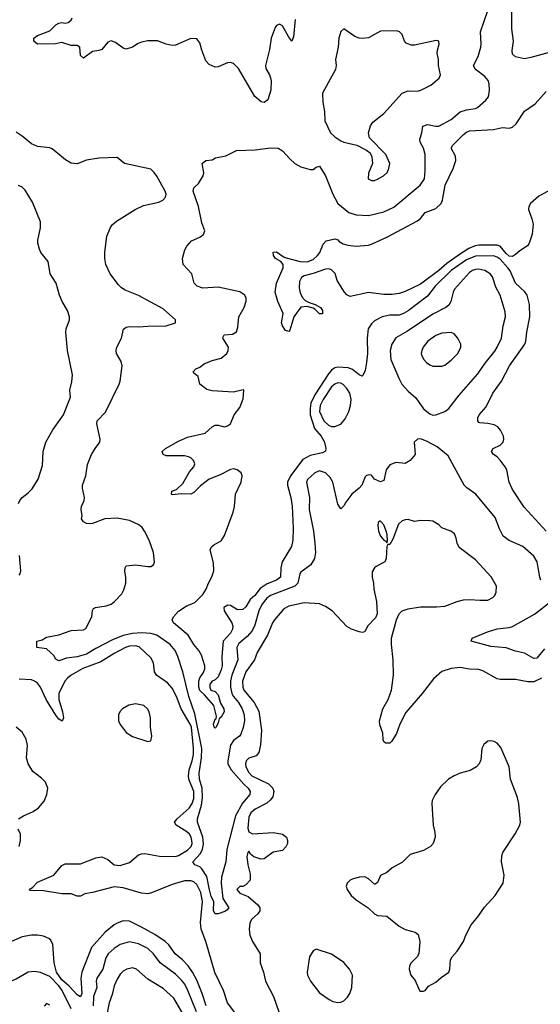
# Model space of a CAD drawing. Header units: inches. Extents: x 884549 to 1028252, y 526810 to 653624.
# Tile 636 of 656: x 970474 to 973872, y 571619 to 578050. Entities that reach past the tile are written whole.
import ezdxf

# ---------------------------------------------------------------- set-up
doc = ezdxf.new("R2010")
doc.units = ezdxf.units.IN
doc.header["$MEASUREMENT"] = 0
doc.layers.add('A9577', color=7, linetype='Continuous')

msp = doc.modelspace()

# ---------------------------------------------------------------- linework, layer by layer
at = {"layer": 'A9577', "color": 5}
for points, elevation in [([(973910.8, 574710), (973766.2, 574866.2), (973690, 574980.7), (973668.9, 575030), (973653.2, 575110), (973643.5, 575130), (973610, 575173.3), (973590, 575194), (973566, 575210), (973552.7, 575230), (973564, 575250), (973610, 575270.5), (973629.6, 575290.3), (973635.1, 575310), (973631.5, 575330), (973611.3, 575370), (973595.1, 575390), (973570, 575403.1), (973530, 575413.1), (973476.6, 575416.6), (973470, 575419.3), (973464.7, 575430), (973464.7, 575450), (973472.4, 575470), (973517.9, 575522.1), (973563.2, 575610), (973618.6, 575690), (973670.6, 575790), (973771.4, 575930), (973778.3, 575950), (973783.9, 576010), (973804.7, 576110), (973801.8, 576190), (973786.6, 576250), (973771.5, 576271.5), (973709.9, 576330), (973676, 576410), (973659.9, 576430), (973610, 576485.2), (973590, 576499.2), (973567.3, 576507.3), (973450, 576504.3), (973390, 576482.3), (973290, 576411.1), (973185.9, 576310), (973136.7, 576243.3), (973010, 576148.2), (972978.7, 576130), (972950, 576120.2), (972890, 576119), (972840.7, 576110), (972790, 576082.6), (972770, 576063), (972749.6, 576030.4), (972742.7, 575970), (972743.5, 575870), (972738.5, 575810), (972730, 575759), (972714.4, 575725.6), (972710, 575722.7), (972690, 575729.7), (972645.5, 575765.5), (972617, 575777), (972550, 575780.9), (972530, 575775.5), (972510, 575761.2), (972490, 575737.5), (972400.4, 575599.6), (972375.3, 575544.7), (972369.2, 575510), (972371, 575470), (972399.3, 575379.3), (972441.2, 575330), (972463.6, 575290), (972472.9, 575250), (972469.2, 575230.8), (972450, 575220.9), (972370, 575204.3), (972322.6, 575177.4), (972241.5, 575070), (972222.3, 575030), (972221.3, 575010), (972243.3, 574930), (972251.7, 574871.7), (972259.2, 574730), (972256.3, 574650), (972247.1, 574610), (972188.1, 574510), (972179.4, 574470), (972175.4, 574410), (972150.2, 574390), (972090, 574364.4), (972044.5, 574335.5), (972009.5, 574290), (971977.7, 574262.3), (971950, 574214.2), (971930, 574196.8), (971896.3, 574196.3), (971850, 574224.2), (971833.2, 574226.8), (971806, 574210), (971808.5, 574188.5), (971858.5, 574110), (971865, 574090), (971863.8, 574070), (971850, 574044.1), (971802.6, 573990), (971793.8, 573890), (971795.4, 573830), (971790, 573803), (971770, 573758), (971750, 573739.3), (971731.3, 573730), (971716, 573710), (971714.8, 573690), (971721, 573670), (971750, 573661.6), (971770, 573640.5), (971785.4, 573585.4), (971806, 573550), (971809.1, 573530), (971790, 573495.1), (971775.6, 573484.4), (971770, 573458), (971755.5, 573430), (971750, 573423.7), (971742.7, 573430), (971739.5, 573450), (971750, 573481), (971756, 573484), (971758.3, 573501.7), (971741.5, 573570), (971680.8, 573640.8), (971650, 573668.2), (971642.4, 573690), (971642.6, 573730), (971650, 573751.3), (971673.6, 573786.4), (971681.4, 573810), (971681.7, 573830), (971660.4, 573900.4), (971643.1, 573930), (971609.8, 573970), (971574, 574030), (971477, 574110), (971469, 574130), (971477, 574150), (971510, 574187.3), (971560.1, 574219.9), (971616.2, 574243.8), (971670, 574296.3), (971691.6, 574330), (971706, 574370), (971728.8, 574411.2), (971741.7, 574450), (971739.7, 574499.7), (971717.2, 574590), (971729.2, 574610), (971740.8, 574619.2), (971790, 574647), (971810, 574682), (971867.3, 574832.7), (971875.8, 574870), (971883.4, 574950), (971919.3, 575030), (971926.4, 575070), (971918.5, 575090), (971894, 575110), (971870, 575116.1), (971850, 575112.8), (971783.2, 575076.8), (971710.3, 575050), (971653.5, 575006.5), (971610, 574961.3), (971590, 574951.3), (971527.3, 574952.7), (971470, 574946.3), (971465.1, 574950), (971466, 574970), (971498.5, 574981.5), (971539.3, 575020.7), (971582.3, 575097.7), (971609.6, 575130), (971617, 575150), (971609.3, 575170), (971590, 575189.3), (971575.6, 575195.6), (971550, 575200.5), (971430, 575202.3), (971409.6, 575210), (971403.5, 575230), (971426.3, 575250), (971510, 575296.6), (971570, 575323.5), (971685.2, 575350), (971730, 575390.8), (971750, 575401), (971770, 575401), (971810, 575390.7), (971830, 575396.3), (971850, 575411.3), (971874.5, 575470), (971910, 575517.3), (971933.6, 575573.6), (971938, 575630), (971933.2, 575633.2), (971870, 575617), (971730, 575625.1), (971694.5, 575634.5), (971649.2, 575670), (971638.6, 575718.6), (971610, 575742), (971606.6, 575750), (971624, 575770), (971650, 575781), (971677.7, 575802.3), (971730, 575824.4), (971790, 575839.6), (971825.4, 575870), (971835.6, 575890), (971836.5, 575910), (971800.9, 575970), (971801.4, 575978.6), (971808.9, 575991.1), (971863.5, 575996.5), (971888.2, 576011.8), (971897.7, 576042.3), (971904.2, 576110), (971939.2, 576170), (971952.2, 576212.3), (971952.4, 576230), (971944.2, 576250), (971910, 576272.9), (971770, 576301.8), (971670, 576296.8), (971632.3, 576310), (971611.8, 576330), (971597, 576390), (971542, 576450), (971536.2, 576490), (971552.9, 576547.1), (971564.5, 576570), (971594.6, 576605.4), (971650.8, 576629.2), (971673.1, 576646.9), (971682.9, 576670), (971663, 576723), (971642.1, 576830), (971606, 576930), (971610, 576950.7), (971641, 576979), (971672, 577030), (971675.1, 577050), (971665.1, 577110), (971689.7, 577130.3), (971730, 577134.8), (971752.9, 577147.1), (971819.1, 577160.9), (971890, 577195.5), (972010, 577200.4), (972110, 577212.4), (972161, 577210), (972190, 577193.7), (972238.4, 577138.4), (972270, 577110.3), (972310, 577088), (972370, 577070.5), (972389.5, 577070.5), (972410, 577087.3), (972430, 577092.2), (972470, 577028.9), (972518.3, 576910), (972550, 576849.1), (972622.3, 576790), (972670, 576775), (972749.8, 576770.2), (972850, 576795.6), (972915.6, 576824.4), (973087.2, 576970), (973115.8, 577010), (973121.6, 577061.6), (973121.6, 577170), (973109.9, 577209.9), (973088.9, 577250), (973085.1, 577270), (973098.9, 577310), (973105.8, 577354.2), (973134.9, 577365.1), (973190, 577354.6), (973210, 577355.3), (973290, 577397.6), (973350, 577447.1), (973390, 577460.6), (973449.7, 577470.2), (973463.1, 577476.9), (973516.8, 577523.2), (973533.6, 577546.4), (973539.8, 577590), (973537.6, 577630), (973531.6, 577651.6), (973510, 577679.6), (973446.5, 577726.5), (973436.9, 577750), (973466, 577810), (973483.1, 577870), (973487, 577890), (973481.1, 577970), (973529.8, 578110.2)], 2140), ([(973930, 577836.2), (973810, 577801.7), (973770, 577795), (973710, 577806.8), (973690, 577824.5), (973687.9, 577847.9), (973697, 577910), (973685.8, 577990), (973685.9, 578110)], 2120), ([(972271.8, 578050), (972261.6, 577938.4), (972251.2, 577908.8), (972230, 577936.2), (972190, 578009.7), (972170, 578020.4), (972150, 578011.6), (972141.6, 577998.4), (972114.6, 577930), (972104.6, 577855.4), (972078, 577750), (972080.3, 577730), (972103.8, 577690), (972110.4, 577670), (972114.4, 577650), (972112.4, 577590), (972093.7, 577526.3), (972070, 577509.3), (972050, 577512.3), (972008.2, 577548.2), (971902, 577730), (971870, 577763.7), (971850, 577769.5), (971830, 577767.3), (971770, 577741.6), (971750, 577740.5), (971710, 577758), (971690, 577782), (971662.2, 577850), (971650, 577899), (971630, 577924.5), (971590, 577927.3), (971490, 577884.2), (971470, 577881.3), (971430, 577889.7), (971372.6, 577912.6), (971310, 577912.4), (971270, 577903.1), (971246.5, 577893.5), (971210, 577869.6), (971170, 577858), (971150, 577862.7), (971100.1, 577900.2), (971070, 577911.3), (971050, 577902.4), (971010, 577856), (970990, 577848.3), (970950, 577842.4), (970890, 577798), (970870, 577815.3), (970865.6, 577870), (970850, 577880.4), (970810, 577881.6), (970750, 577900.5), (970707.8, 577892.2), (970589.8, 577889.8), (970565.2, 577910), (970566, 577930), (970590, 577946.4), (970670, 577977.3), (970710, 578016), (970730, 578026.8), (970750, 578031.3), (970770, 578026.8), (970790, 578031), (970810, 578046), (970817.5, 578062.5)], 2140), ([(973980.8, 576959.2), (973862.8, 576897.2), (973808.2, 576850), (973797.2, 576830), (973796.1, 576810), (973817.7, 576750), (973824.9, 576715.1), (973819.1, 576650), (973798.8, 576590), (973788.1, 576571.9), (973739, 576541), (973710, 576516.4), (973690, 576503.8), (973670, 576504.9), (973650, 576522.5), (973610.6, 576570.6), (973590, 576578.2), (973470, 576577), (973447.4, 576572.6), (973405.1, 576554.9), (973344, 576516), (973262.3, 576457.7), (973210, 576412.2), (973090, 576322.4), (972990, 576273.8), (972950, 576260.7), (972905, 576255), (972850, 576255), (972750, 576268.7), (972630, 576242), (972610, 576252), (972594, 576270), (972547.3, 576347.3), (972532.1, 576392.1), (972510, 576416.3), (972490, 576422), (972470, 576419.8), (972390, 576391.8), (972330, 576377.4), (972313.8, 576366.2), (972300.3, 576339.7), (972298, 576298), (972304.8, 576264.8), (972318, 576238), (972336.7, 576216.7), (972362.5, 576202.5), (972402, 576190), (972437.3, 576170), (972450.4, 576150), (972450, 576128), (972430, 576128.7), (972400.2, 576160.2), (972390, 576165.2), (972350, 576177.2), (972310, 576172.7), (972262.4, 576110), (972237.6, 576022.4), (972230, 576013.2), (972210, 576020.5), (972188.4, 576050), (972183.5, 576070), (972193.6, 576130), (972158.3, 576210), (972140.7, 576270), (972151, 576330), (972193.2, 576430), (972192.7, 576450), (972179, 576470), (972143.7, 576490), (972129.7, 576509.8), (972127.7, 576532.3), (972150, 576534.3), (972199.5, 576499.5), (972214, 576494), (972304.7, 576470), (972350, 576467.5), (972390, 576484.5), (972416.8, 576510), (972432.2, 576530), (972455.8, 576584.2), (972474.7, 576605.3), (972530, 576618), (972550, 576612), (972560.1, 576600.1), (972585.4, 576585.4), (972616.9, 576576.9), (972670.4, 576569.6), (972750, 576577.8), (972774.9, 576585.1), (972870, 576630.1), (973070, 576736.2), (973089.2, 576750.8), (973120.5, 576790), (973190, 576816), (973224.9, 576850), (973233.2, 576870), (973251.7, 576970), (973302.4, 577077.6), (973321.7, 577130), (973318.7, 577158.7), (973290.9, 577210), (973300.9, 577230), (973370, 577300.1), (973390, 577315.9), (973410, 577324.1), (973567.2, 577332.8), (973625.2, 577345.2), (973670, 577340.9), (973691.4, 577348.6), (973714, 577370), (973768.5, 577451.5), (973839.6, 577500.4), (973910, 577581.3)], 2120), ([(973876, 574390), (973868.6, 574410), (973851, 574510), (973830, 574546), (973757.6, 574610), (973670, 574648.3), (973630, 574677.6), (973605.1, 574725.1), (973577.6, 574797.6), (973451.5, 574950), (973392.2, 574992.2), (973375.1, 575010), (973270, 575200.7), (973199.4, 575259.4), (973130, 575297), (973090, 575311.8), (973070, 575309.3), (973048.7, 575291.3), (973055.3, 575210), (973023, 575170), (972990, 575151.5), (972930, 575156.8), (972890, 575142.2), (972865.8, 575110), (972850, 575039.6), (972830, 575031.2), (972789.4, 575050), (972770, 575076), (972750, 575077), (972736, 575070), (972730, 575065.2), (972707.4, 575010), (972690.8, 574989.2), (972640.9, 574950), (972601.8, 574898.2), (972590, 574875.1), (972570, 574856), (972550, 574886), (972517.3, 575030), (972499.7, 575059.7), (972470.5, 575090.5), (972430, 575103.8), (972399.5, 575090), (972352.9, 575047.1), (972346.9, 575030), (972366.1, 574930), (972364, 574850), (972391, 574710), (972401.2, 574630), (972405.3, 574570), (972398, 574530), (972374.4, 574490), (972310, 574442.4), (972302, 574430), (972290.2, 574370), (972270.2, 574350), (972110.1, 574289.9), (972087.2, 574272.8), (972055.5, 574230), (972035.1, 574190), (972006.3, 574090), (971990, 574056.5), (971959.3, 574020.7), (971904.6, 573975.4), (971891.3, 573950), (971898.8, 573870), (971858, 573770), (971850.1, 573729.9), (971850.1, 573690), (971858.9, 573650), (971868.8, 573630), (971901.5, 573590), (971925.7, 573550), (971938.5, 573510), (971941.6, 573470), (971933.2, 573426.8), (971917.4, 573382.6), (971908.2, 573370), (971870, 573342.7), (971850, 573310.9), (971832.2, 573210), (971833.6, 573190), (971853.3, 573150), (971936.1, 573056.1), (971965.1, 573030), (971978.6, 573010), (971976, 572990), (971927.7, 572932.3), (971882.3, 572850), (971826, 572630), (971819.1, 572550), (971792, 572450), (971788, 572410), (971800.1, 572310), (971838, 572250), (971826.4, 572233.6), (971813.7, 572226.3), (971770, 572210.5), (971750, 572210.8), (971739, 572230), (971740.9, 572290), (971724.6, 572324.6), (971711.9, 572368.1), (971694.8, 572454.8), (971663.7, 572503.7), (971650, 572516.8), (971618, 572530), (971603.1, 572550), (971655.1, 572604.9), (971667.8, 572632.2), (971674.5, 572665.5), (971668.8, 572710), (971633.5, 572810), (971634.2, 572830), (971659.6, 572920.4), (971667.4, 572970), (971665.2, 573030), (971648, 573090), (971645.2, 573130), (971660.6, 573230), (971662.2, 573290), (971617.4, 573517.4), (971576.9, 573630), (971539.4, 573790), (971506.9, 573890), (971488.2, 573930), (971455.3, 573970), (971369.9, 574029.9), (971330, 574040.1), (971270, 574044.9), (971210, 574042), (971150, 574028), (971080.3, 573999.7), (970970, 573944.1), (970910, 573906.2), (970850, 573888.3), (970780.2, 573879.8), (970730, 573862.9), (970710, 573873.2), (970696.4, 573896.4), (970650, 573941.2), (970586, 573950), (970586, 573990), (970621.2, 573998.8), (970650, 574016.3), (970730, 574032.2), (970810, 574061.5), (970890, 574064.5), (970906.5, 574073.5), (970945.5, 574150), (970948.9, 574191.1), (970955.2, 574204.8), (970969, 574211), (971038, 574222), (971070, 574233), (971092.1, 574250), (971140.1, 574299.9), (971153.7, 574326.3), (971166, 574370), (971167.5, 574407.5), (971159.7, 574450), (971162, 574470), (971170, 574482.8), (971229.6, 574490.4), (971310, 574477.6), (971330, 574478.4), (971346.6, 574490), (971353.4, 574506.6), (971348.2, 574570), (971318, 574650), (971288.8, 574710), (971272.6, 574732.6), (971251.1, 574750), (971190, 574779.5), (971110, 574794.9), (971029.6, 574790.4), (970950, 574759.8), (970930, 574756.4), (970910, 574759.7), (970889.7, 574769.7), (970878, 574790), (970880.7, 574810), (970875.1, 574850), (970878, 574870), (970895.1, 574910), (970897, 574930), (970884.5, 574990), (970884.5, 575010), (970906.6, 575070), (970915.9, 575144.1), (970943.7, 575210), (970966.6, 575250), (970998, 575290), (970999.5, 575310), (970978.4, 575410), (970979.5, 575430), (971033.6, 575486.4), (971123.6, 575670), (971129.6, 575690), (971143, 575790), (971137, 575817), (971106, 575870), (971102.7, 575890), (971107, 575910), (971137.6, 575970), (971151.6, 576028.4), (971170, 576041.6), (971190, 576044.9), (971250, 576043.1), (971310, 576048.8), (971429.6, 576050.3), (971492, 576070), (971491.3, 576090), (971410, 576162.4), (971250, 576248.6), (971162.6, 576282.6), (971138, 576298), (971119.1, 576319.1), (971064.2, 576390), (971036.2, 576450), (971029.6, 576489.6), (971029.6, 576530), (971043.3, 576636.7), (971066.5, 576693.5), (971078, 576710), (971105.5, 576734.5), (971226.6, 576810), (971283.1, 576836.9), (971382, 576858), (971409, 576870), (971425.2, 576890), (971429.2, 576910.8), (971422.9, 576930), (971370, 577027.3), (971352.7, 577052.7), (971330, 577072.6), (971158, 577110), (971110, 577148.7), (970990, 577145.2), (970910, 577132.3), (970850, 577109.3), (970810, 577112.7), (970773.8, 577133.8), (970686.3, 577206.3), (970670, 577212.3), (970590, 577221.3), (970550, 577238.7), (970490, 577289.5), (970450, 577315.1)], 2160), ([(970466.3, 574890), (970474.7, 574910), (970490, 574930.3), (970530, 574960.3), (970554.5, 574985.5), (970594.5, 575050), (970622.6, 575137.4), (970626.4, 575230), (970643.8, 575290), (970690, 575370.3), (970759.2, 575470), (970804.5, 575584.5), (970800.7, 575630), (970814.8, 575685.2), (970818.7, 575730), (970785.7, 575890), (970775.8, 576010), (970778, 576030), (970798.7, 576090), (970799.6, 576110), (970785.6, 576150), (970751.5, 576210), (970734.7, 576250), (970711.5, 576330), (970673.6, 576390), (970660.7, 576470), (970612, 576530), (970603.6, 576550), (970592, 576590), (970591.6, 576610), (970609.7, 576690), (970609.8, 576730), (970557.5, 576857.5), (970510, 576936.2), (970490, 576955.6), (970466, 576966)], 2180), ([(973880.5, 573750), (973830, 573725.6), (973790, 573724.8), (973710, 573741.4), (973610, 573741.6), (973590, 573745.6), (973497.5, 573797.5), (973470, 573806.6), (973410, 573808.5), (973350, 573819.2), (973290, 573812.8), (973230, 573792.4), (973174.5, 573745.5), (973102, 573650), (972994.9, 573525.1), (972954.9, 573450), (972932.6, 573387.4), (972902, 573338), (972890, 573325.1), (972864.2, 573324.2), (972852, 573332), (972846.5, 573346.5), (972843.6, 573390), (972823.9, 573443.9), (972822.6, 573470), (972844.8, 573550), (972878.8, 573610), (972900.3, 573670), (972912.9, 573770), (972911.1, 573870), (972900.4, 573970), (972900.5, 574010), (972933.3, 574130), (972951.1, 574168.9), (972971.2, 574188.8), (973010, 574201.3), (973090, 574215.8), (973194.3, 574214.3), (973250, 574219), (973328.9, 574251.1), (973370, 574260.2), (973410, 574263.2), (973478, 574258), (973530, 574259.5), (973563.3, 574276.7), (973576.2, 574290), (973584.2, 574310), (973585.6, 574350), (973551.5, 574411.5), (973450, 574522.4), (973343.3, 574603.3), (973329.6, 574630), (973323.3, 574663.3), (973311.7, 574691.7), (973288.7, 574710), (973230, 574732), (973209.4, 574750), (973170, 574773.6), (973150, 574777.6), (973090, 574779.5), (973050, 574773.2), (973010, 574785.2), (972990, 574783.7), (972970, 574776.9), (972945.9, 574754.1), (972910, 574657.2), (972890, 574622), (972878, 574622), (972870.9, 574609.1), (972865.5, 574530), (972857.3, 574510), (972801.4, 574478.6), (972790, 574469.3), (972775.3, 574444.7), (972774, 574410), (972782.6, 574370), (972784.9, 574330), (972802.4, 574250), (972808, 574170), (972796.9, 574143.1), (972744.9, 574090), (972727.3, 574052.7), (972710, 574047.8), (972690, 574052.3), (972639, 574070), (972610, 574087.3), (972513.6, 574190), (972470, 574218), (972430, 574235.1), (972330, 574241), (972230, 574218.9), (972198.3, 574201.6), (972137.3, 574130), (972123.2, 574110), (972092.3, 574030), (972023.5, 573916.5), (972007.1, 573870), (971949.6, 573790), (971928.3, 573730), (971930.1, 573690), (971938, 573670), (972005, 573590), (972033.9, 573533.9), (972052, 573410), (972046.5, 573313.5), (972035.4, 573264.6), (972017.9, 573242.1), (971970, 573227.8), (971951.3, 573210), (971947.5, 573190), (971950.8, 573170), (971970, 573132.3), (971990, 573111.7), (972098.6, 573058.6), (972127.1, 573030), (972132.1, 573010), (972126.1, 572973.9), (972108.2, 572951.8), (972086.1, 572933.9), (972010, 572893.1), (971983.2, 572870), (971970, 572842.7), (971962.7, 572770), (971970, 572746), (971992.6, 572732.6), (972130, 572742.5), (972190, 572730.6), (972215.2, 572710), (972222, 572690), (972221.3, 572670), (972212.2, 572647.8), (972190, 572624.5), (972128, 572612), (972070, 572569), (972047.4, 572567.4), (972001.9, 572581.9), (971980.4, 572600.4), (971970, 572619.5), (971962.4, 572610), (971956.3, 572583.7), (971962.1, 572530), (971977.8, 572470), (971977.3, 572430), (971950, 572398.7), (971930, 572389.5), (971910, 572389.3), (971890.7, 572370), (971910, 572346), (971964.2, 572324.2), (972028.7, 572268.7), (972041.9, 572250), (972041.9, 572230), (972027.4, 572210), (971987.1, 572172.9), (971975.7, 572150), (971970.9, 572110), (971976.9, 572070), (971993.3, 572030), (972042.8, 571950), (972043.5, 571890), (972064.6, 571830), (972078.3, 571770), (972130.1, 571670.1), (972165.3, 571570)], 2180), ([(970470, 574422), (970476.2, 574430), (970481.6, 574450), (970472.6, 574550)], 2180), ([(973899.4, 573940.6), (973850, 573879.8), (973830, 573878), (973770, 573912.3), (973710, 573925.1), (973650, 573948.5), (973550, 573955.8), (973421.2, 573990), (973428, 574010), (973527.6, 574052.4), (973590, 574072.1), (973670, 574079.7), (973690, 574087.5), (973833.4, 574166.6), (973940.5, 574250)], 2160), ([(971950.3, 571470), (971829.3, 571630), (971804.6, 571710), (971747.8, 571827.8), (971689.9, 572029.9), (971658.7, 572110), (971654.6, 572154.6), (971666.7, 572290), (971656, 572350), (971630, 572401.6), (971610, 572419), (971590, 572425.6), (971550, 572425.4), (971470, 572401.5), (971333.6, 572346.4), (971310, 572341.9), (971270, 572345), (971150, 572380.5), (971090, 572385.7), (970950, 572348.7), (970899, 572341), (970870, 572325.2), (970850, 572326), (970810, 572340.7), (970750, 572340.4), (970630, 572361), (970543.2, 572363.2), (970535.3, 572370), (970558.3, 572381.7), (970590, 572416.1), (970697.8, 572462.2), (970750, 572526), (970770, 572536.9), (970870, 572537.4), (970970, 572575.8), (971010, 572583.2), (971050, 572565), (971090, 572530.2), (971130, 572525.9), (971190, 572545), (971250, 572595.8), (971270, 572603.1), (971290, 572604), (971386.4, 572586.4), (971490, 572585.1), (971510, 572591.1), (971570, 572625.5), (971593, 572650), (971598.8, 572670), (971598.5, 572690), (971594.1, 572710), (971582.5, 572730), (971565.8, 572745.8), (971494.3, 572790), (971485.5, 572810), (971501, 572830), (971580.2, 572899.8), (971599.5, 572930), (971610, 572964.4), (971609.6, 573010), (971578.3, 573090), (971575.2, 573110), (971579.9, 573150), (971600.8, 573210), (971607.5, 573250), (971607.6, 573292.4), (971594.4, 573430), (971587.5, 573450), (971528.2, 573548.2), (971498, 573630), (971470, 573683.4), (971439.2, 573719.2), (971367, 573770), (971354.2, 573790), (971347.9, 573850), (971330, 573882.3), (971253.4, 573953.4), (971230, 573960.2), (971190, 573958.1), (971163.6, 573950), (971090, 573910.9), (971004.2, 573855.8), (970887.1, 573812.9), (970810.2, 573770), (970785.5, 573750), (970769.5, 573730), (970730.1, 573650), (970730.1, 573610), (970754.2, 573530), (970760.2, 573490), (970751.5, 573468.5), (970730, 573480.7), (970710, 573507.4), (970646.3, 573610), (970610, 573690.8), (970590, 573716.8), (970570, 573730.6), (970550, 573737.4), (970470, 573742.5)], 2180), ([(970467.1, 572830), (970498.3, 572850), (970561.2, 572878.8), (970597.6, 572902.4), (970634.3, 572945.7), (970650.5, 572989.5), (970658.5, 573030), (970642.4, 573070), (970617.1, 573097.1), (970559.6, 573139.6), (970529, 573189), (970518.8, 573230), (970524.8, 573310), (970516.8, 573350), (970490, 573395.8), (970450, 573428.5)], 2220), ([(970470.6, 572650), (970479.3, 572690), (970479.8, 572730), (970464, 572764)], 2220), ([(971692.2, 571610), (971666, 571690), (971630, 571778), (971602.9, 571830), (971574.3, 571870), (971537.5, 571910), (971489.2, 571949.2), (971448.3, 572008.3), (971424, 572030), (971355.5, 572075.5), (971270, 572123.8), (971190, 572161.9), (971150, 572163.9), (971110, 572149.9), (971090, 572137.6), (971032.3, 572090), (970942.7, 571990), (970879.4, 571830), (970873.7, 571790), (970878.5, 571690), (970870, 571668.5), (970850, 571680.8), (970797.9, 571737.9), (970750, 571780.3), (970713.8, 571830), (970698.7, 571890), (970690.5, 572010.5), (970677.6, 572037.6), (970663.6, 572050), (970630, 572064.1), (970590, 572071.3), (970550, 572071.2), (970490, 572059.1), (970420.3, 572030)], 2220), ([(971629.1, 571570), (971572.3, 571710), (971551.4, 571750), (971530, 571778), (971490, 571817.2), (971390.7, 571890), (971346.3, 571950), (971310, 571983.2), (971250, 572014.5), (971190, 572027.9), (971130, 572010.8), (971090, 571983.4), (971052, 571950), (971036.9, 571923.1), (971016.9, 571850), (970978, 571790), (970973.9, 571770), (970976.8, 571730), (970956.6, 571670), (970952.8, 571610)], 2240), ([(970809.4, 571589.4), (970751.9, 571710), (970730, 571740.6), (970670, 571800.8), (970610, 571826.9), (970570, 571834), (970530, 571828.4), (970450, 571784.7), (970390, 571759.7), (970350, 571732.8), (970333.1, 571710), (970331.4, 571690), (970336.9, 571670), (970350, 571648.9), (970410, 571594.6)], 2240), ([(971555.4, 571530), (971479.7, 571659.7), (971410, 571723.2), (971310, 571783.1), (971236.3, 571850), (971210, 571858), (971173.4, 571850), (971150, 571836.8), (971130, 571816.3), (971110, 571783.6), (971090, 571739.5), (971077.5, 571682.5), (971057.9, 571630), (971038.4, 571530)], 2260), ([(970670, 571613.2), (970650, 571624), (970633.7, 571606.3)], 2260)]:
    msp.add_lwpolyline(points, dxfattribs=dict(at, elevation=elevation))
for points, elevation in [([(972590, 577989.2), (972570, 577973.2), (972556.4, 577930), (972552.7, 577870), (972534.9, 577790), (972539.5, 577750), (972535.4, 577724.6), (972450.4, 577570), (972452, 577510), (972463.7, 577450), (972466, 577390), (972502.4, 577310), (972530, 577284.9), (972570, 577258.4), (972590.3, 577250.3), (972674.8, 577230), (972738.6, 577198.5), (972760.9, 577180.9), (972773.5, 577153.5), (972776.4, 577110), (972750, 577048), (972747.7, 577010), (972770, 576999.1), (972790, 577000.5), (972810, 577008.2), (972849.3, 577030), (972869.4, 577050), (972880.7, 577070), (972889.4, 577110), (972863.7, 577170), (972758, 577278), (972750.8, 577310), (972762.9, 577357.1), (972780, 577380), (972850, 577437.6), (972969.9, 577570.1), (973010, 577584.5), (973070, 577582), (973091.5, 577588.5), (973157.2, 577622.7), (973212.6, 577667.4), (973220.5, 577690), (973207.1, 577750), (973207.8, 577790), (973199.6, 577830), (973200.7, 577850), (973212.7, 577890), (973210, 577906), (973208.9, 577908.9), (973193.2, 577913.2), (973050, 577883.5), (973030, 577883.5), (972996.1, 577896.1), (972985.1, 577910), (972970, 577953.2), (972953.2, 577970), (972935.8, 577975.8), (972830, 577975.1), (972750, 577931.6), (972710, 577927.8), (972689.7, 577929.7), (972660.5, 577940.5)], 2160), ([(973470, 576419.8), (973450, 576418.3), (973430, 576412.2), (973410, 576397.8), (973312.8, 576290), (973302.8, 576270), (973288, 576210), (973274.8, 576185.2), (973255.8, 576170), (973170, 576126.4), (973005.4, 576014.6), (972930, 575972.8), (972902.3, 575930), (972892.6, 575890), (972897.2, 575830), (972948, 575708), (972969, 575670), (973010, 575624.6), (973060.4, 575580.4), (973110, 575508.4), (973150, 575474.9), (973170, 575468), (973190, 575468.2), (973250, 575490.3), (973274.3, 575510), (973342.6, 575597.4), (973463.7, 575736.3), (973512.9, 575807.1), (973575.2, 575884.8), (973591.5, 575910), (973618.2, 575970), (973629.8, 576050), (973645, 576110), (973641.8, 576141.8), (973609.9, 576249.8), (973582.3, 576302.3), (973561.1, 576370), (973545.7, 576390), (973510, 576411.3)], 2160), ([(973290, 576007.6), (973230, 576002.2), (973190, 575987.8), (973137.3, 575950), (973106.9, 575910), (973099, 575890), (973095.6, 575870), (973101.7, 575850), (973111.3, 575831.3), (973130.4, 575810), (973150, 575795.3), (973170, 575787.9), (973230, 575788), (973250, 575794.3), (973290, 575825.7), (973334, 575870), (973354.3, 575910), (973354.3, 575930), (973333.7, 575970), (973310, 575998.5)], 2180), ([(972550, 575677.2), (972530, 575669.9), (972510, 575651.9), (972453.8, 575570), (972435.4, 575530), (972431.9, 575491.9), (972460.2, 575430), (972490, 575402.3), (972510, 575393), (972530, 575393.5), (972570, 575408.7), (972597.9, 575442.1), (972623.4, 575490), (972634.1, 575530), (972637.5, 575570), (972629.9, 575610), (972610, 575642), (972586.3, 575666.3), (972570, 575674.9)], 2160), ([(972830, 574775.1), (972825.5, 574774.5), (972814.4, 574765.6), (972810.6, 574749.4), (972815.8, 574710), (972830, 574677.3), (972850, 574650.8), (972864.7, 574644.7), (972870, 574634), (972874.6, 574645.4), (972871.7, 574688.3), (972865.1, 574710), (972850, 574751.8)], 2180), ([(971230, 573581.4), (971186.2, 573573.8), (971144.4, 573550), (971127, 573530), (971118.9, 573510), (971118.9, 573470), (971130, 573446.4), (971170, 573394), (971210, 573367.6), (971310, 573336.3), (971330, 573341), (971336.9, 573370), (971328.7, 573428.7), (971328.8, 573490), (971319.8, 573530), (971308.2, 573550), (971284.5, 573570)], 2220), ([(973550, 573339.7), (973530, 573336.9), (973503.6, 573316.4), (973490.4, 573290), (973483.6, 573216.4), (973472.4, 573190), (973455.5, 573170), (973414.2, 573145.8), (973350, 573128.8), (973310, 573112.5), (973273.4, 573090), (973221.2, 573038.8), (973186.4, 572990), (973167.1, 572950), (973163.9, 572930), (973173.1, 572790), (973184.5, 572744.5), (973185.3, 572710), (973172.6, 572670), (973156, 572650), (973110, 572622.9), (973022.7, 572597.3), (972972.2, 572547.8), (972905.7, 572510), (972870, 572480.4), (972830, 572459.7), (972810, 572415.1), (972794.9, 572405.1), (972790, 572404), (972750, 572439.8), (972727.3, 572452.7), (972691.3, 572450), (972650, 572438.3), (972630.7, 572430), (972610.4, 572409.6), (972605.5, 572390), (972610.4, 572370), (972637, 572330), (972670, 572301.7), (972749.3, 572249.3), (972790, 572210.4), (972810, 572198.7), (972870, 572195.8), (972950, 572130.4), (972990, 572108.8), (973056, 572090), (973074.6, 572074.6), (973086, 572030), (973078.4, 571950), (973068.4, 571930), (973028.7, 571890), (973018, 571870), (973016, 571850), (973027.8, 571810), (973054.9, 571774.9), (973084, 571710), (973090, 571704.9), (973110, 571704.4), (973121.2, 571710), (973142, 571738), (973190, 571763.1), (973224.6, 571795.4), (973274.6, 571830), (973282, 571850), (973286, 571910), (973297.6, 571930), (973330, 571966.7), (973369.8, 572030.2), (973385.3, 572070), (973421.4, 572138.6), (973464.3, 572190), (973507, 572253), (973578.5, 572330), (973629.6, 572410), (973636.3, 572463.7), (973618.3, 572550), (973620.5, 572590), (973628.2, 572610), (973707.9, 572732.1), (973738.4, 572790), (973743.6, 572810), (973731.8, 572928.2), (973723.6, 572970), (973676.9, 573090), (973669.7, 573170), (973615.5, 573295.5), (973590, 573324.5), (973570, 573335.1)], 2220), ([(972410, 571979.3), (972390, 571969.3), (972366.3, 571930), (972350.4, 571830), (972352.2, 571810), (972372.2, 571770), (972430, 571694.4), (972494.8, 571650), (972518.3, 571638.3), (972550, 571630.4), (972570, 571632.4), (972590, 571641.6), (972614.3, 571665.7), (972629.6, 571690), (972642, 571730), (972645.6, 571810), (972627.6, 571850), (972590, 571891.8), (972510, 571947.3)], 2220)]:
    msp.add_lwpolyline(points, close=True, dxfattribs=dict(at, elevation=elevation))

doc.saveas('drawing.dxf')
